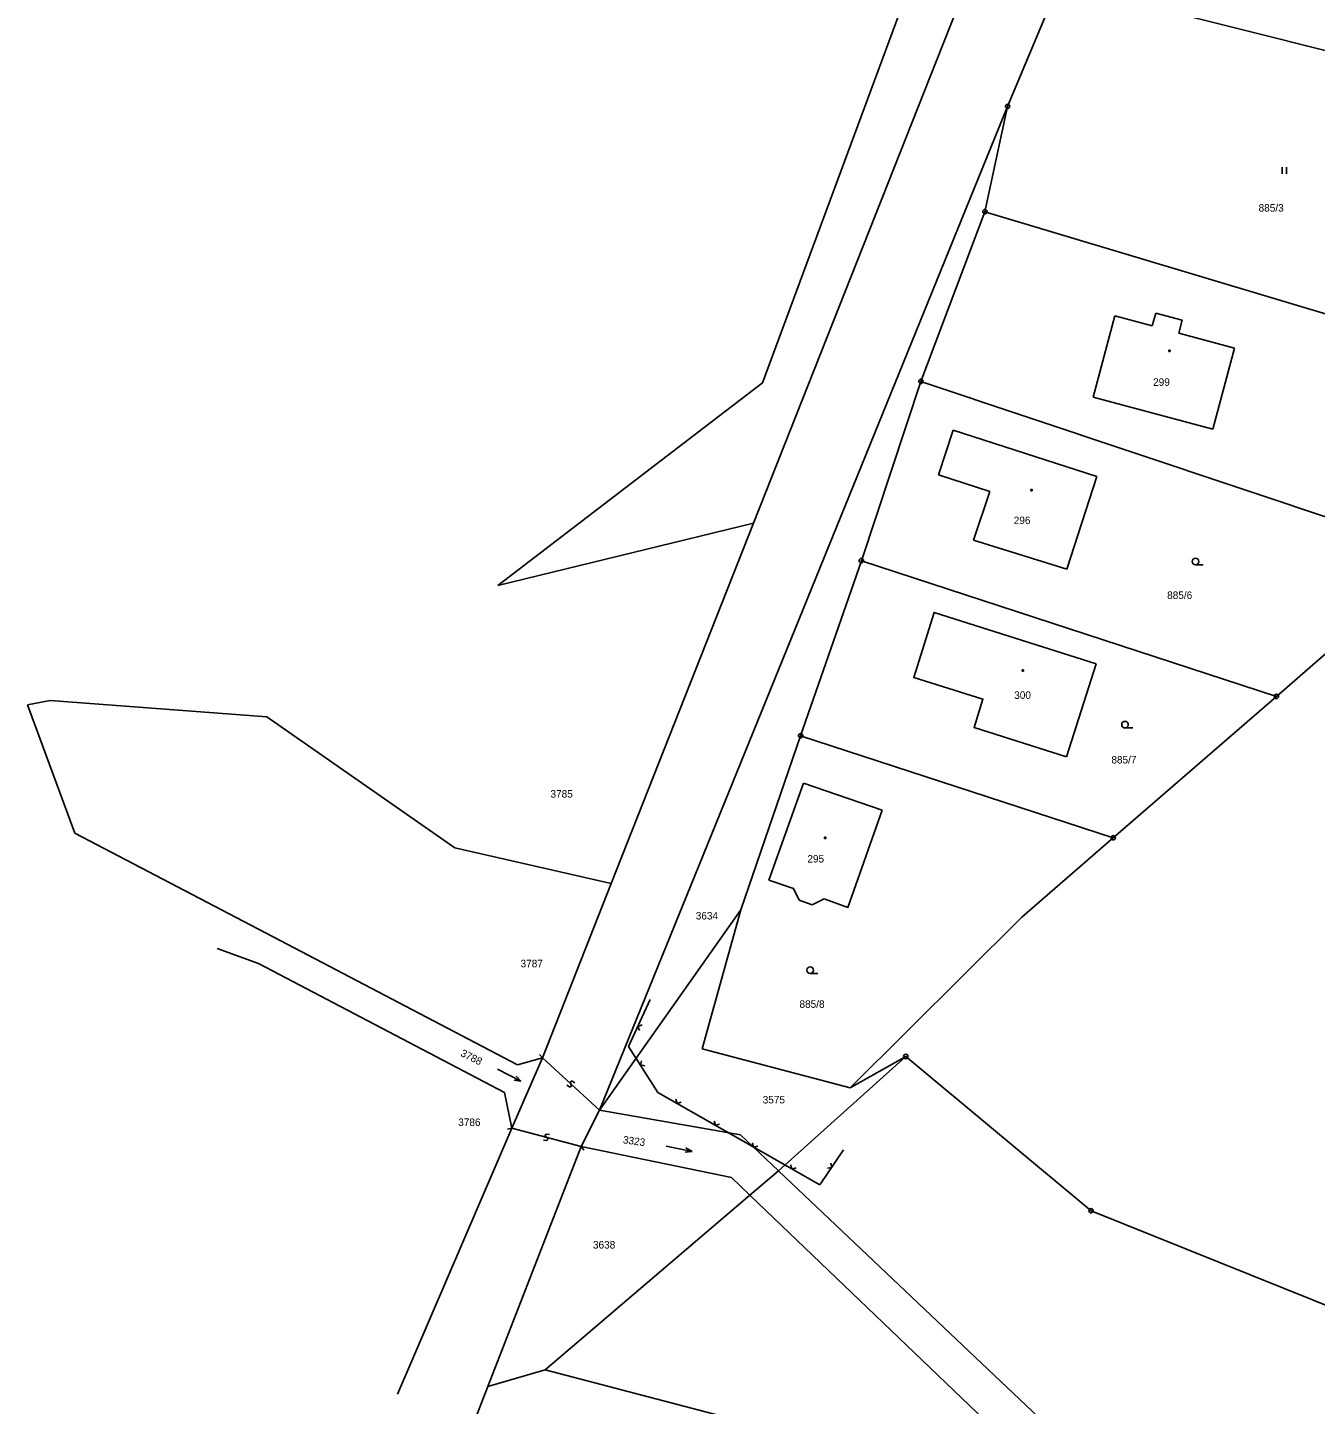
# Model space of a CAD drawing. Extents: x -717366 to -716792, y -1145485 to -1142762.
# Drawn here: x -717175.5 to -717029.5, y -1145359.7 to -1145203.5 of the extents above; entities that cross this region are included whole.
import ezdxf

# ---------------------------------------------------------------- set-up
doc = ezdxf.new("R2010")
doc.units = 0
doc.layers.add('Vrstva 1', color=7, linetype='Continuous')
doc.layers.add('Vrstva 8', color=7, linetype='Continuous')

msp = doc.modelspace()

# ---------------------------------------------------------------- linework, layer by layer
at = {"layer": 'Vrstva 1'}
for p, q in [((-717043.84, -1145135.75), (-717071.8, -1145205.57)), ((-717092.2, -1145243.83), (-717062.34, -1145163.19)), ((-717064.41, -1145212.49), (-717057.09, -1145195.04)), ((-717012.54, -1145210.16), (-717053.1, -1145199.93)), ((-717071.8, -1145205.57), (-717093.2, -1145259.74)), ((-717110.69, -1145326.33), (-717064.41, -1145212.49)), ((-717066.97, -1145224.43), (-717064.41, -1145212.49)), ((-717033.28, -1145220.14), (-717033.28, -1145219.39)), ((-717032.78, -1145219.39), (-717032.78, -1145220.14)), ((-717074.23, -1145243.67), (-717066.97, -1145224.43)), ((-717066.97, -1145224.43), (-717015.33, -1145239.94)), ((-717052.24, -1145236.25), (-717054.7, -1145245.46)), ((-717048.02, -1145237.39), (-717052.24, -1145236.25)), ((-717047.62, -1145235.93), (-717048.02, -1145237.39)), ((-717044.6, -1145236.75), (-717047.62, -1145235.93)), ((-717045, -1145238.2), (-717044.6, -1145236.75)), ((-717038.7, -1145239.91), (-717045, -1145238.2)), ((-717046.11, -1145240.12), (-717045.96, -1145240.12)), ((-717046.11, -1145240.27), (-717046.11, -1145240.12)), ((-717045.96, -1145240.12), (-717045.96, -1145240.27)), ((-717041.15, -1145249.08), (-717038.7, -1145239.91)), ((-717045.96, -1145240.27), (-717046.11, -1145240.27)), ((-717122.21, -1145266.84), (-717092.2, -1145243.83)), ((-717080.99, -1145264.01), (-717074.23, -1145243.67)), ((-717074.23, -1145243.67), (-717020.77, -1145261.57)), ((-717054.7, -1145245.46), (-717041.15, -1145249.08)), ((-717070.59, -1145249.21), (-717072.26, -1145254.28)), ((-717054.29, -1145254.46), (-717070.59, -1145249.21)), ((-717072.26, -1145254.28), (-717066.41, -1145256.16)), ((-717057.69, -1145264.99), (-717054.29, -1145254.46)), ((-717066.41, -1145256.16), (-717068.27, -1145261.68)), ((-717061.77, -1145255.95), (-717061.62, -1145255.95)), ((-717061.77, -1145256.1), (-717061.77, -1145255.95)), ((-717061.62, -1145256.1), (-717061.77, -1145256.1)), ((-717061.62, -1145255.95), (-717061.62, -1145256.1)), ((-717093.2, -1145259.74), (-717122.21, -1145266.84)), ((-717109.34, -1145300.61), (-717093.2, -1145259.74)), ((-717068.27, -1145261.68), (-717057.69, -1145264.99)), ((-717014.43, -1145262.43), (-717033.93, -1145279.4)), ((-717080.99, -1145264.01), (-717087.87, -1145283.86)), ((-717033.93, -1145279.4), (-717080.99, -1145264.01)), ((-717043.1, -1145264.48), (-717042.225, -1145264.48)), ((-717054.37, -1145275.69), (-717057.73, -1145286.26)), ((-717062.76, -1145276.4), (-717062.61, -1145276.4)), ((-717062.76, -1145276.55), (-717062.76, -1145276.4)), ((-717062.61, -1145276.55), (-717062.76, -1145276.55)), ((-717062.61, -1145276.4), (-717062.61, -1145276.55)), ((-717175.52, -1145280.36), (-717172.96, -1145279.85)), ((-717170.16, -1145294.93), (-717175.52, -1145280.36)), ((-717172.96, -1145279.85), (-717148.39, -1145281.72)), ((-717052.43, -1145295.43), (-717033.93, -1145279.4)), ((-717148.39, -1145281.72), (-717127.09, -1145296.58)), ((-717094.64, -1145303.61), (-717087.87, -1145283.86)), ((-717087.87, -1145283.86), (-717052.43, -1145295.43)), ((-717051.1, -1145282.98), (-717050.225, -1145282.98)), ((-717087.53, -1145289.25), (-717091.48, -1145300.24)), ((-717078.63, -1145292.31), (-717087.53, -1145289.25)), ((-717082.52, -1145303.34), (-717078.63, -1145292.31)), ((-717170.16, -1145294.93), (-717146.89, -1145307.09)), ((-717085.16, -1145295.38), (-717085.01, -1145295.38)), ((-717085.16, -1145295.53), (-717085.16, -1145295.38)), ((-717085.01, -1145295.53), (-717085.16, -1145295.53)), ((-717085.01, -1145295.38), (-717085.01, -1145295.53)), ((-717052.43, -1145295.43), (-717062.8, -1145304.44)), ((-717127.09, -1145296.58), (-717109.34, -1145300.61)), ((-717117.15, -1145320.38), (-717109.34, -1145300.61)), ((-717091.48, -1145300.24), (-717088.68, -1145301.17)), ((-717088.68, -1145301.17), (-717088.02, -1145302.52)), ((-717088.02, -1145302.52), (-717086.58, -1145303.03)), ((-717086.58, -1145303.03), (-717085.21, -1145302.37)), ((-717085.21, -1145302.37), (-717082.52, -1145303.34)), ((-717094.64, -1145303.61), (-717110.69, -1145326.33)), ((-717099.05, -1145319.37), (-717094.64, -1145303.61)), ((-717082.27, -1145323.79), (-717062.8, -1145304.44)), ((-717146.89, -1145307.09), (-717119.97, -1145321.18)), ((-717149.32, -1145309.7), (-717154.01, -1145308)), ((-717121.45, -1145324.31), (-717149.32, -1145309.7)), ((-717086.794, -1145310.827), (-717085.919, -1145310.827)), ((-717082.27, -1145323.79), (-717099.05, -1145319.37)), ((-717117.15, -1145320.38), (-717120.63, -1145328.35)), ((-717119.97, -1145321.18), (-717117.15, -1145320.38)), ((-717117.15, -1145320.38), (-717117.473, -1145320.005)), ((-717117.15, -1145320.38), (-717110.69, -1145326.33)), ((-717075.95, -1145320.24), (-717090.37, -1145333.2)), ((-717075.95, -1145320.24), (-717082.27, -1145323.79)), ((-717054.94, -1145337.73), (-717075.95, -1145320.24)), ((-717122.243, -1145321.673), (-717119.581, -1145323.057)), ((-717119.581, -1145323.057), (-717120.362, -1145322.932)), ((-717119.581, -1145323.057), (-717120.131, -1145322.489)), ((-717113.756, -1145323.029), (-717113.897, -1145323.035)), ((-717113.465, -1145323.23), (-717113.756, -1145323.029)), ((-717120.63, -1145328.35), (-717121.45, -1145324.31)), ((-717114.083, -1145323.68), (-717114.374, -1145323.479)), ((-717113.942, -1145323.674), (-717114.083, -1145323.68)), ((-717113.897, -1145323.035), (-717113.965, -1145323.109)), ((-717113.965, -1145323.109), (-717113.959, -1145323.25)), ((-717113.959, -1145323.25), (-717113.88, -1145323.459)), ((-717113.874, -1145323.6), (-717113.942, -1145323.674)), ((-717113.88, -1145323.459), (-717113.874, -1145323.6)), ((-717112.76, -1145330.46), (-717110.69, -1145326.33)), ((-717094.68, -1145329.12), (-717110.69, -1145326.33)), ((-717120.63, -1145328.35), (-717133.56, -1145358.52)), ((-717120.63, -1145328.35), (-717121.103, -1145328.493)), ((-717120.63, -1145328.35), (-717112.76, -1145330.46)), ((-717116.823, -1145329.111), (-717116.849, -1145329.208)), ((-717116.849, -1145329.208), (-717116.778, -1145329.33)), ((-717116.7, -1145329.041), (-717116.823, -1145329.111)), ((-717116.349, -1145329.083), (-717116.7, -1145329.041)), ((-717090.37, -1145333.2), (-717094.68, -1145329.12)), ((-717123.35, -1145357.67), (-717112.76, -1145330.46)), ((-717116.689, -1145329.768), (-717117.04, -1145329.726)), ((-717116.778, -1145329.33), (-717116.611, -1145329.479)), ((-717116.566, -1145329.698), (-717116.689, -1145329.768)), ((-717116.611, -1145329.479), (-717116.54, -1145329.601)), ((-717116.54, -1145329.601), (-717116.566, -1145329.698)), ((-717112.76, -1145330.46), (-717112.468, -1145330.86)), ((-717095.7, -1145333.98), (-717112.76, -1145330.46)), ((-717103.127, -1145330.403), (-717100.187, -1145331.002)), ((-717100.187, -1145331.002), (-717100.872, -1145330.607)), ((-717100.187, -1145331.002), (-717100.972, -1145331.097)), ((-717090.37, -1145333.2), (-717093.62, -1145335.97)), ((-717038.9, -1145381.96), (-717090.37, -1145333.2)), ((-717093.62, -1145335.97), (-717095.7, -1145333.98)), ((-717093.62, -1145335.97), (-717116.84, -1145355.77)), ((-717042.07, -1145385.34), (-717093.62, -1145335.97)), ((-717019.59, -1145351.96), (-717054.94, -1145337.73)), ((-717116.84, -1145355.77), (-717123.35, -1145357.67)), ((-717116.84, -1145355.77), (-717066.82, -1145368.85)), ((-717123.35, -1145357.67), (-717125.56, -1145363.34))]:
    msp.add_line(p, q, dxfattribs=at)
msp.add_lwpolyline([(-717057.73, -1145286.26), (-717068.21, -1145282.92), (-717067.2, -1145279.73), (-717075.05, -1145277.24), (-717072.72, -1145269.88), (-717054.37, -1145275.69)], dxfattribs=at)
for centre, radius in [((-717064.41, -1145212.49), 0.25), ((-717064.41, -1145212.49), 0.25), ((-717064.41, -1145212.49), 0.005), ((-717064.41, -1145212.49), 0.005), ((-717066.97, -1145224.43), 0.25), ((-717066.97, -1145224.43), 0.25), ((-717066.97, -1145224.43), 0.005), ((-717066.97, -1145224.43), 0.005), ((-717074.23, -1145243.67), 0.25), ((-717074.23, -1145243.67), 0.25), ((-717074.23, -1145243.67), 0.005), ((-717074.23, -1145243.67), 0.005), ((-717080.99, -1145264.01), 0.25), ((-717080.99, -1145264.01), 0.25), ((-717080.99, -1145264.01), 0.005), ((-717080.99, -1145264.01), 0.005), ((-717043.1, -1145264.105), 0.375), ((-717033.93, -1145279.4), 0.25), ((-717033.93, -1145279.4), 0.005), ((-717051.1, -1145282.605), 0.375), ((-717087.87, -1145283.86), 0.25), ((-717087.87, -1145283.86), 0.25), ((-717087.87, -1145283.86), 0.005), ((-717087.87, -1145283.86), 0.005), ((-717052.43, -1145295.43), 0.25), ((-717052.43, -1145295.43), 0.005), ((-717086.794, -1145310.452), 0.375), ((-717075.95, -1145320.24), 0.25), ((-717075.95, -1145320.24), 0.25), ((-717075.95, -1145320.24), 0.005), ((-717075.95, -1145320.24), 0.005), ((-717054.94, -1145337.73), 0.25), ((-717054.94, -1145337.73), 0.005)]:
    msp.add_circle(centre, radius, dxfattribs=at)
at = {"layer": 'Vrstva 8'}
for p, q in [((-717107.373, -1145319.089), (-717104.918, -1145313.794)), ((-717105.857, -1145316.651), (-717106.322, -1145316.821)), ((-717106.322, -1145316.821), (-717106.151, -1145317.286)), ((-717107.373, -1145319.089), (-717104.055, -1145324.324)), ((-717105.927, -1145320.718), (-717106.035, -1145321.201)), ((-717106.035, -1145321.201), (-717105.552, -1145321.309)), ((-717104.055, -1145324.324), (-717085.708, -1145334.801)), ((-717102.015, -1145325.086), (-717101.884, -1145325.564)), ((-717101.884, -1145325.564), (-717101.407, -1145325.433)), ((-717097.673, -1145327.566), (-717097.542, -1145328.043)), ((-717097.542, -1145328.043), (-717097.065, -1145327.913)), ((-717093.331, -1145330.045), (-717093.2, -1145330.523)), ((-717093.2, -1145330.523), (-717092.723, -1145330.392)), ((-717085.708, -1145334.801), (-717082.997, -1145330.837)), ((-717084.353, -1145332.819), (-717084.444, -1145332.332)), ((-717088.989, -1145332.525), (-717088.859, -1145333.002)), ((-717088.859, -1145333.002), (-717088.381, -1145332.872)), ((-717084.839, -1145332.91), (-717084.353, -1145332.819))]:
    msp.add_line(p, q, dxfattribs=at)

# ---------------------------------------------------------------- texts
at = {"layer": 'Vrstva 1'}
for s, p in [('885/3', (-717035.95, -1145224.42)), ('299', (-717047.91, -1145244.18)), ('296', (-717063.71, -1145259.86)), ('885/6', (-717046.32, -1145268.35)), ('300', (-717063.657, -1145279.68)), ('885/7', (-717052.641, -1145287.01)), ('3785', (-717116.236, -1145290.88)), ('295', (-717087.11, -1145298.24)), ('3634', (-717099.764, -1145304.702)), ('3787', (-717119.624, -1145310.122)), ('885/8', (-717088.002, -1145314.72)), ('3575', (-717092.174, -1145325.566)), ('3786', (-717126.693, -1145328.12)), ('3638', (-717111.42, -1145342.02))]:
    msp.add_text(s, height=0.85, dxfattribs=at).set_placement(p)
for s, rotation, p in [('3788', 333.38079, (-717126.513, -1145320.134)), ('3323', 352.36971, (-717108.06, -1145330.08))]:
    msp.add_text(s, height=0.85, rotation=rotation, dxfattribs=at).set_placement(p)

doc.saveas('drawing.dxf')
